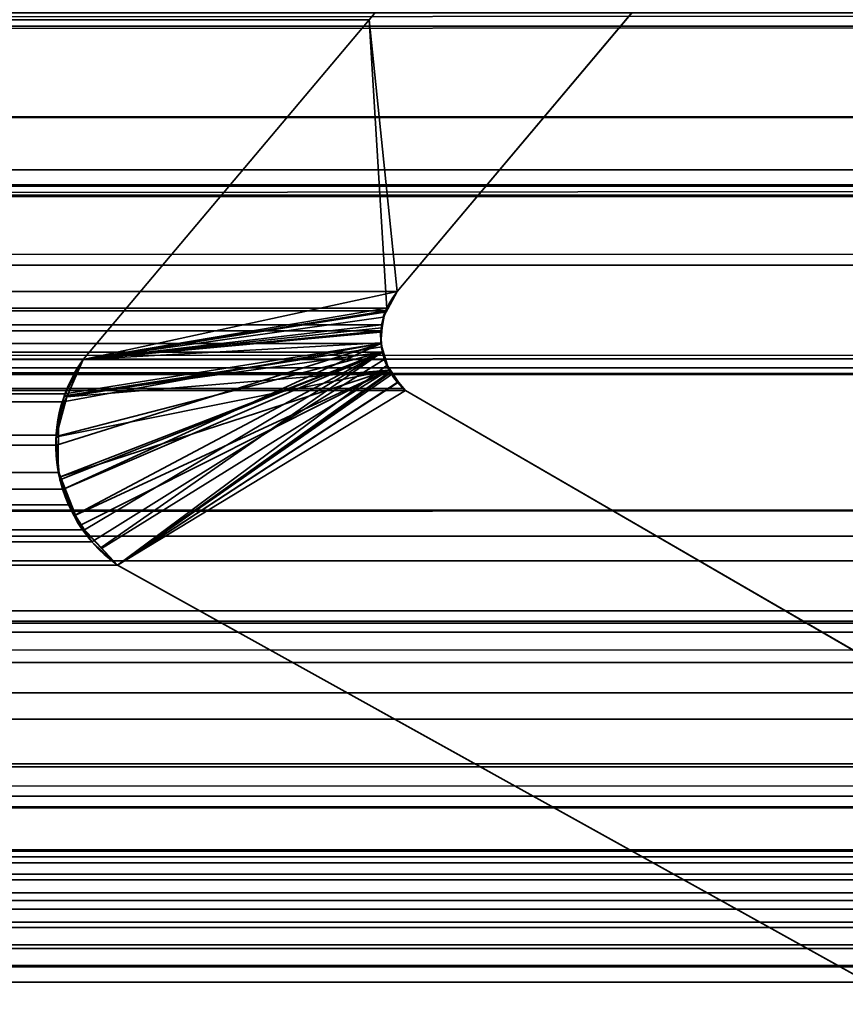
# Model space of a CAD drawing. Header units: millimetres. Extents: x -587 to 3688, y -115 to 120.
# Tile 446 of 656: x 1971.93 to 1974.43, y -1.93 to 1.05. Entities that reach past the tile are written whole.
import ezdxf

# ---------------------------------------------------------------- set-up
doc = ezdxf.new("R2010")
doc.units = ezdxf.units.MM
doc.layers.add('152', color=7, linetype='Continuous', true_color=0xffffff)

# ---------------------------------------------------------------- blocks, each defined once
blk = doc.blocks.new('UG_SURFACE_002')
at = {"layer": '152', "color": 252, "linetype": 'Continuous', "lineweight": 35}
for points in [[(2162.4999, -40, 2198), (2162.4999, 110, 2198), (837.5, 110, 2198), (837.5, -40, 2198)], [(987.5, -40, 2048.0001), (987.5, 110, 2048.0001), (2012.5, 110, 2048.0001), (2012.5, -40, 2048.0001)]]:
    blk.add_3dface(points, dxfattribs=at)
blk = doc.blocks.new('UG_SURFACE_048')
at = {"layer": '152', "color": 43, "linetype": 'Continuous', "lineweight": 35}
for points in [[(1016, 0, 2017), (1016, -49, 2017), (1984, -49, 2017), (1984, 0, 2017)], [(1081, 0, 948), (1107, 0, 951.5), (1984, 0, 2), (1016, 0, 2)], [(1107, 0, 1186.5), (1081, 0, 1190.0001), (1016, 0, 2017), (1984, 0, 2017)], [(1984, 0, 2017), (1984, 0, 2), (1107, 0, 951.5), (1107, 0, 1186.5)], [(1016, 0, 2), (1984, 0, 2), (1984, -2), (1016, -2)]]:
    blk.add_3dface(points, dxfattribs=at)
blk = doc.blocks.new('UG_SURFACE_054')
at = {"layer": '152', "color": 252, "linetype": 'Continuous', "lineweight": 35}
for points in [[(1011, -46.92, 2022.5), (1989, -46.92, 2022.5), (1989, 13.92, 2022.5), (1011, 13.92, 2022.5)], [(1012.5, -46.92, 2020.9999), (1012.5, 13.92, 2020.9999), (1987.5, 13.92, 2020.9999), (1987.5, -46.92, 2020.9999)]]:
    blk.add_3dface(points, dxfattribs=at)
blk = doc.blocks.new('UG_SURFACE_057')
at = {"layer": '152', "color": 7, "linetype": 'Continuous', "lineweight": 35}
for points in [[(1986.6695, 1.0733, 2020.1695), (1013.325, 2.6459, 2020.175), (1013.2391, 0.3109, 2020.2608)], [(1973.5372, 1.7131, 2007.0372), (1972.985, 1.0529, 2006.485), (1027.015, 1.0529, 2006.485), (1026.4628, 1.7131, 2007.0372)], [(1972.985, 1.0529, 2006.485), (1973.5372, 1.7131, 2007.0372), (1974.0072, 1.345, 2007.5073), (1973.069, 0.2303, 2006.5689)], [(1025.9928, 1.345, 2007.5073), (1026.931, 0.2303, 2006.5689), (1973.069, 0.2303, 2006.5689), (1974.0072, 1.345, 2007.5073)], [(1983.0514, 1.1329, 2016.5515), (1984.5084, 0.5991, 2018.0085), (1015.4916, 0.5991, 2018.0085), (1016.9486, 1.1329, 2016.5515)], [(1013.2391, 0.3109, 2020.2608), (1986.7144, 0.3099, 2020.2143), (1986.6695, 1.0733, 2020.1695)], [(1017.1434, 1.08, 2016.3567), (1982.8143, 1.0331, 2016.3143), (1982.8674, 1.0844, 2016.3674)], [(1017.1434, 1.08, 2016.3567), (1017.1857, 1.0331, 2016.3143), (1982.8143, 1.0331, 2016.3143)], [(1018.2251, 1.0741, 2015.275), (1981.7749, 1.0741, 2015.275), (1981.4751, 0.7572, 2014.9751)], [(1018.5249, 0.7572, 2014.9751), (1018.2251, 1.0741, 2015.275), (1981.4751, 0.7572, 2014.9751)], [(1972.985, 1.0529, 2006.485), (1972.1192, 0.025, 2005.6193), (1027.8808, 0.025, 2005.6193), (1027.015, 1.0529, 2006.485)], [(1973.069, 0.2303, 2006.5689), (1973.0376, 0.1807, 2006.5374), (1972.1192, 0.025, 2005.6193), (1972.985, 1.0529, 2006.485)], [(1982.8143, 1.0331, 2016.3143), (1017.1857, 1.0331, 2016.3143), (1017.8912, 0.4417, 2015.6088)], [(1017.8912, 0.4417, 2015.6088), (1982.1423, 0.3422, 2015.6424), (1982.8143, 1.0331, 2016.3143)], [(1981.4751, 0.7572, 2014.9751), (1980.0892, -0.0172, 2013.5891), (1019.9108, -0.0172, 2013.5891), (1018.5249, 0.7572, 2014.9751)], [(1015.077, 0.516, 2018.4231), (1984.5084, 0.5991, 2018.0085), (1984.8992, 0.5179, 2018.3992)], [(1015.077, 0.516, 2018.4231), (1015.4916, 0.5991, 2018.0085), (1984.5084, 0.5991, 2018.0085)], [(1014.2697, -0.8721, 2019.2304), (1985.6925, 0.5499, 2019.1925), (1985.6869, -0.4242, 2019.187)], [(1014.2697, -0.8721, 2019.2304), (1014.3075, 0.5499, 2019.1925), (1985.6925, 0.5499, 2019.1925)], [(1014.3124, 0.5521, 2019.1877), (1985.6876, 0.5521, 2019.1877), (1985.6925, 0.5499, 2019.1925), (1014.3075, 0.5499, 2019.1925)], [(1985.6853, 0.5531, 2019.1853), (1014.3124, 0.5521, 2019.1877), (1014.3147, 0.5531, 2019.1853)], [(1985.6853, 0.5531, 2019.1853), (1985.6876, 0.5521, 2019.1877), (1014.3124, 0.5521, 2019.1877)], [(1014.3147, 0.5531, 2019.1853), (1014.3213, 0.5528, 2019.1786), (1985.6787, 0.5528, 2019.1786)], [(1985.6787, 0.5528, 2019.1786), (1985.6853, 0.5531, 2019.1853), (1014.3147, 0.5531, 2019.1853)], [(1014.3213, 0.5528, 2019.1786), (1014.3424, 0.5517, 2019.1576), (1985.6576, 0.5519, 2019.1576)], [(1985.6576, 0.5519, 2019.1576), (1985.6787, 0.5528, 2019.1786), (1014.3213, 0.5528, 2019.1786)], [(1985.604, 0.5495, 2019.104), (1985.6576, 0.5519, 2019.1576), (1014.3424, 0.5517, 2019.1576)], [(1014.3424, 0.5517, 2019.1576), (1014.3961, 0.5491, 2019.1038), (1985.604, 0.5495, 2019.104)], [(1984.9817, 0.5216, 2018.4817), (1985.604, 0.5495, 2019.104), (1014.3961, 0.5491, 2019.1038)], [(1014.3961, 0.5491, 2019.1038), (1015.0189, 0.5188, 2018.481), (1984.9817, 0.5216, 2018.4817)], [(1984.8992, 0.5179, 2018.3992), (1984.9817, 0.5216, 2018.4817), (1015.0189, 0.5188, 2018.481)], [(1984.8992, 0.5179, 2018.3992), (1015.0189, 0.5188, 2018.481), (1015.077, 0.516, 2018.4231)], [(1981.8425, 0.0339, 2015.3425), (1017.8912, 0.4417, 2015.6088), (1019.3079, -0.7461, 2014.1921)], [(1981.8425, 0.0339, 2015.3425), (1982.1423, 0.3422, 2015.6424), (1017.8912, 0.4417, 2015.6088)], [(1986.8573, -2.122, 2020.3571), (1013.2391, 0.3109, 2020.2608), (1013.1508, -2.0882, 2020.3493)], [(1986.8573, -2.122, 2020.3571), (1986.7144, 0.3099, 2020.2143), (1013.2391, 0.3109, 2020.2608)], [(1973.0376, 0.1807, 2006.5374), (1026.931, 0.2303, 2006.5689), (1026.9624, 0.1807, 2006.5374)], [(1973.0376, 0.1807, 2006.5374), (1973.069, 0.2303, 2006.5689), (1026.931, 0.2303, 2006.5689)], [(1026.9624, 0.1807, 2006.5374), (1973.035, 0.1723, 2006.5351), (1973.0376, 0.1807, 2006.5374)], [(1026.9624, 0.1807, 2006.5374), (1026.965, 0.1723, 2006.5351), (1973.035, 0.1723, 2006.5351)], [(1972.1192, 0.025, 2005.6193), (1973.0376, 0.1807, 2006.5374), (1973.035, 0.1723, 2006.5351)], [(1973.0219, 0.1294, 2006.5219), (1026.965, 0.1723, 2006.5351), (1026.9781, 0.1294, 2006.5219)], [(1973.0219, 0.1294, 2006.5219), (1973.035, 0.1723, 2006.5351), (1026.965, 0.1723, 2006.5351)], [(1973.035, 0.1723, 2006.5351), (1973.0219, 0.1294, 2006.5219), (1972.1192, 0.025, 2005.6193)], [(1026.9781, 0.1294, 2006.5219), (1973.0213, 0.1112, 2006.5212), (1973.0219, 0.1294, 2006.5219)], [(1026.9781, 0.1294, 2006.5219), (1026.9787, 0.1112, 2006.5212), (1973.0213, 0.1112, 2006.5212)], [(1972.1192, 0.025, 2005.6193), (1973.0219, 0.1294, 2006.5219), (1973.0213, 0.1112, 2006.5212)], [(1973.0198, 0.0733, 2006.5198), (1026.9787, 0.1112, 2006.5212), (1026.9802, 0.0733, 2006.5198)], [(1973.0198, 0.0733, 2006.5198), (1973.0213, 0.1112, 2006.5212), (1026.9787, 0.1112, 2006.5212)], [(1972.0643, -0.0787, 2005.5642), (1972.1192, 0.025, 2005.6193), (1973.0213, 0.1112, 2006.5212), (1973.0198, 0.0733, 2006.5198)], [(1026.9802, 0.0733, 2006.5198), (1026.9744, 0.047, 2006.5255), (1973.0256, 0.047, 2006.5255)], [(1026.9802, 0.0733, 2006.5198), (1973.0256, 0.047, 2006.5255), (1973.0198, 0.0733, 2006.5198)], [(1972.0393, -0.2338, 2005.5394), (1972.0376, -0.2035, 2005.5375), (1972.059, -0.1034, 2005.559), (1973.0198, 0.0733, 2006.5198)], [(1973.0198, 0.0733, 2006.5198), (1972.0603, -0.3678, 2005.5604), (1972.0443, -0.3168, 2005.5444), (1972.0393, -0.2338, 2005.5394)], [(1973.0198, 0.0733, 2006.5198), (1972.059, -0.1034, 2005.559), (1972.0643, -0.0787, 2005.5642)], [(1972.0603, -0.3678, 2005.5604), (1973.0198, 0.0733, 2006.5198), (1973.0256, 0.047, 2006.5255)], [(1981.8425, 0.0339, 2015.3425), (1019.3079, -0.7461, 2014.1921), (1019.6105, -0.83, 2013.8896)], [(1019.6105, -0.83, 2013.8896), (1980.3668, -0.7665, 2013.8669), (1981.8425, 0.0339, 2015.3425)], [(1973.0304, 0.0245, 2006.5303), (1026.9744, 0.047, 2006.5255), (1026.9696, 0.0245, 2006.5303)], [(1973.0304, 0.0245, 2006.5303), (1973.0256, 0.047, 2006.5255), (1026.9744, 0.047, 2006.5255)], [(1972.1231, -0.4908, 2005.6231), (1972.0751, -0.4152, 2005.5752), (1972.0603, -0.3678, 2005.5604), (1973.0256, 0.047, 2006.5255)], [(1973.0256, 0.047, 2006.5255), (1973.0304, 0.0245, 2006.5303), (1972.1459, -0.5265, 2005.646), (1972.1231, -0.4908, 2005.6231)], [(1026.9696, 0.0245, 2006.5303), (1026.9507, -0.0149, 2006.5494), (1973.0493, -0.0149, 2006.5494)], [(1026.9696, 0.0245, 2006.5303), (1973.0493, -0.0149, 2006.5494), (1973.0304, 0.0245, 2006.5303)], [(1027.9288, -0.0611, 2005.5711), (1027.8808, 0.025, 2005.6193), (1972.1192, 0.025, 2005.6193)], [(1027.9288, -0.0611, 2005.5711), (1972.1192, 0.025, 2005.6193), (1972.0643, -0.0787, 2005.5642)], [(1972.2236, -0.597, 2005.7235), (1972.1459, -0.5265, 2005.646), (1973.0304, 0.0245, 2006.5303), (1973.0493, -0.0149, 2006.5494)], [(1020.792, -0.5094, 2012.7079), (1019.9108, -0.0172, 2013.5891), (1980.0892, -0.0172, 2013.5891)], [(1020.792, -0.5094, 2012.7079), (1980.0892, -0.0172, 2013.5891), (1979.208, -0.5094, 2012.7079)], [(1026.9481, -0.0203, 2006.552), (1026.9113, -0.0624, 2006.5887), (1973.0887, -0.0624, 2006.5887)], [(1973.0519, -0.0203, 2006.552), (1026.9507, -0.0149, 2006.5494), (1026.9481, -0.0203, 2006.552)], [(1026.9481, -0.0203, 2006.552), (1973.0887, -0.0624, 2006.5887), (1973.0519, -0.0203, 2006.552)], [(1973.0519, -0.0203, 2006.552), (1973.0493, -0.0149, 2006.5494), (1026.9507, -0.0149, 2006.5494)], [(1973.0493, -0.0149, 2006.5494), (1973.0519, -0.0203, 2006.552), (1972.2236, -0.597, 2005.7235)], [(1972.2236, -0.597, 2005.7235), (1973.0519, -0.0203, 2006.552), (1973.0887, -0.0624, 2006.5887), (1973.0943, -0.0688, 2006.5944)], [(1026.9057, -0.0688, 2006.5944), (1024.7903, -1.2961, 2008.7097), (1975.2097, -1.2961, 2008.7097), (1973.0943, -0.0688, 2006.5944)], [(1026.9057, -0.0688, 2006.5944), (1973.0943, -0.0688, 2006.5944), (1973.0887, -0.0624, 2006.5887), (1026.9113, -0.0624, 2006.5887)], [(1972.0643, -0.0787, 2005.5642), (1027.9411, -0.1038, 2005.559), (1027.9288, -0.0611, 2005.5711)], [(1972.0643, -0.0787, 2005.5642), (1972.059, -0.1034, 2005.559), (1027.9411, -0.1038, 2005.559)], [(1973.0943, -0.0688, 2006.5944), (1975.2097, -1.2961, 2008.7097), (1979.6005, -4.6975, 2013.1006), (1972.2236, -0.597, 2005.7235)], [(1027.9574, -0.1601, 2005.5425), (1027.9411, -0.1038, 2005.559), (1972.059, -0.1034, 2005.559)], [(1027.9574, -0.1601, 2005.5425), (1972.059, -0.1034, 2005.559), (1972.0376, -0.2035, 2005.5375)], [(1972.0376, -0.2035, 2005.5375), (1027.9602, -0.2344, 2005.5399), (1027.9574, -0.1601, 2005.5425)], [(1972.0376, -0.2035, 2005.5375), (1972.0393, -0.2338, 2005.5394), (1027.9602, -0.2344, 2005.5399)], [(1027.9616, -0.2735, 2005.5385), (1027.9602, -0.2344, 2005.5399), (1972.0393, -0.2338, 2005.5394)], [(1027.9616, -0.2735, 2005.5385), (1972.0393, -0.2338, 2005.5394), (1972.0443, -0.3168, 2005.5444)], [(1972.0443, -0.3168, 2005.5444), (1027.941, -0.3689, 2005.559), (1027.9616, -0.2735, 2005.5385)], [(1972.0443, -0.3168, 2005.5444), (1972.0603, -0.3678, 2005.5604), (1027.941, -0.3689, 2005.559)], [(1027.8827, -0.4899, 2005.6174), (1972.0603, -0.3678, 2005.5604), (1972.0751, -0.4152, 2005.5752)], [(1027.8827, -0.4899, 2005.6174), (1027.9381, -0.3818, 2005.5618), (1972.0603, -0.3678, 2005.5604)], [(1027.9381, -0.3818, 2005.5618), (1027.941, -0.3689, 2005.559), (1972.0603, -0.3678, 2005.5604)], [(1972.0751, -0.4152, 2005.5752), (1027.879, -0.4936, 2005.621), (1027.8827, -0.4899, 2005.6174)], [(1972.0751, -0.4152, 2005.5752), (1972.1231, -0.4908, 2005.6231), (1027.879, -0.4936, 2005.621)], [(1985.6869, -0.4242, 2019.187), (1014.1946, -1.1999, 2019.3055), (1014.2697, -0.8721, 2019.2304)], [(1985.6869, -0.4242, 2019.187), (1985.7998, -1.2072, 2019.2997), (1014.1946, -1.1999, 2019.3055)], [(1972.1459, -0.5265, 2005.646), (1027.7764, -0.597, 2005.7235), (1027.879, -0.4936, 2005.621)], [(1027.879, -0.4936, 2005.621), (1972.1231, -0.4908, 2005.6231), (1972.1459, -0.5265, 2005.646)], [(1979.208, -0.5094, 2012.7079), (1978.1899, -0.5839, 2011.6899), (1021.8101, -0.5839, 2011.6899), (1020.792, -0.5094, 2012.7079)], [(1972.1459, -0.5265, 2005.646), (1972.2236, -0.597, 2005.7235), (1027.7764, -0.597, 2005.7235)], [(1021.8101, -0.5839, 2011.6899), (1978.1899, -0.5839, 2011.6899), (1976.1124, -0.7357, 2009.6123), (1023.8876, -0.7357, 2009.6123)], [(1972.2236, -0.597, 2005.7235), (1979.6005, -4.6975, 2013.1006), (1020.3995, -4.6975, 2013.1006), (1027.7764, -0.597, 2005.7235)], [(1023.8876, -0.7357, 2009.6123), (1976.1124, -0.7357, 2009.6123), (1975.8708, -0.7731, 2009.3708)], [(1975.8708, -0.7731, 2009.3708), (1024.1274, -0.7875, 2009.3727), (1023.8876, -0.7357, 2009.6123)], [(1979.4418, -1.2682, 2012.9418), (1980.3668, -0.7665, 2013.8669), (1019.6105, -0.83, 2013.8896)], [(1024.1274, -0.7875, 2009.3727), (1975.8708, -0.7731, 2009.3708), (1975.6985, -0.7998, 2009.1984)], [(1975.6985, -0.7998, 2009.1984), (1024.3875, -0.8436, 2009.1124), (1024.1274, -0.7875, 2009.3727)], [(1975.6985, -0.7998, 2009.1984), (1975.6159, -0.8539, 2009.1159), (1024.3875, -0.8436, 2009.1124)], [(1019.6105, -0.83, 2013.8896), (1021.6314, -1.3904, 2011.8687), (1978.3791, -1.3308, 2011.8792)], [(1978.3791, -1.3308, 2011.8792), (1979.4418, -1.2682, 2012.9418), (1019.6105, -0.83, 2013.8896)], [(1024.3959, -0.8454, 2009.104), (1024.3875, -0.8436, 2009.1124), (1975.6159, -0.8539, 2009.1159)], [(1024.3959, -0.8454, 2009.104), (1975.6159, -0.8539, 2009.1159), (1975.5583, -0.8916, 2009.0582)], [(1975.5583, -0.8916, 2009.0582), (1024.443, -0.8844, 2009.057), (1024.3959, -0.8454, 2009.104)], [(1024.645, -1.0515, 2008.8551), (1024.443, -0.8844, 2009.057), (1975.5583, -0.8916, 2009.0582)], [(1024.645, -1.0515, 2008.8551), (1975.5583, -0.8916, 2009.0582), (1975.4189, -0.9829, 2008.919)], [(1975.4189, -0.9829, 2008.919), (1024.6468, -1.0545, 2008.8532), (1024.645, -1.0515, 2008.8551)], [(1975.4189, -0.9829, 2008.919), (1975.3581, -1.0629, 2008.8582), (1024.6468, -1.0545, 2008.8532)], [(1024.6468, -1.0545, 2008.8532), (1975.3581, -1.0629, 2008.8582), (1975.2555, -1.1981, 2008.7554)], [(1975.2555, -1.1981, 2008.7554), (1024.7903, -1.2961, 2008.7097), (1024.6468, -1.0545, 2008.8532)], [(1985.913, -1.9929, 2019.413), (1013.6755, -3.4656, 2019.8245), (1014.1946, -1.1999, 2019.3055)], [(1014.1946, -1.1999, 2019.3055), (1985.7998, -1.2072, 2019.2997), (1985.913, -1.9929, 2019.413)], [(1975.2555, -1.1981, 2008.7554), (1975.2097, -1.2961, 2008.7097), (1024.7903, -1.2961, 2008.7097)], [(1978.3791, -1.3308, 2011.8792), (1021.6314, -1.3904, 2011.8687), (1022.2456, -1.5607, 2011.2543)], [(1978.3791, -1.3308, 2011.8792), (1022.2456, -1.5607, 2011.2543), (1023.7856, -1.4582, 2009.7144)], [(1023.7856, -1.4582, 2009.7144), (1976.2144, -1.4582, 2009.7144), (1978.3791, -1.3308, 2011.8792)], [(1023.7856, -1.4582, 2009.7144), (1023.7929, -1.4627, 2009.7072), (1976.2069, -1.462, 2009.707)], [(1976.2069, -1.462, 2009.707), (1976.2144, -1.4582, 2009.7144), (1023.7856, -1.4582, 2009.7144)], [(1976.1724, -1.4795, 2009.6724), (1976.2069, -1.462, 2009.707), (1023.7929, -1.4627, 2009.7072)], [(1976.1724, -1.4795, 2009.6724), (1023.7929, -1.4627, 2009.7072), (1023.8483, -1.4972, 2009.6517)], [(1023.8483, -1.4972, 2009.6517), (1976.1524, -1.4982, 2009.6524), (1976.1724, -1.4795, 2009.6724)], [(1976.1159, -1.5323, 2009.6159), (1023.8483, -1.4972, 2009.6517), (1023.8578, -1.5032, 2009.6421)], [(1976.1159, -1.5323, 2009.6159), (1976.1524, -1.4982, 2009.6524), (1023.8483, -1.4972, 2009.6517)], [(1023.8578, -1.5032, 2009.6421), (1976.1066, -1.5495, 2009.6066), (1976.1159, -1.5323, 2009.6159)], [(1023.8578, -1.5032, 2009.6421), (1023.8941, -1.549, 2009.6059), (1976.1066, -1.5495, 2009.6066)], [(1976.0853, -1.5884, 2009.5854), (1023.8941, -1.549, 2009.6059), (1023.8994, -1.5558, 2009.6006)], [(1976.0853, -1.5884, 2009.5854), (1976.1066, -1.5495, 2009.6066), (1023.8941, -1.549, 2009.6059)], [(1023.8994, -1.5558, 2009.6006), (1976.0796, -1.6115, 2009.5797), (1976.0853, -1.5884, 2009.5854)], [(1023.8994, -1.5558, 2009.6006), (1023.9217, -1.6106, 2009.5782), (1976.0796, -1.6115, 2009.5797)], [(1023.9217, -1.6106, 2009.5782), (1023.9217, -1.6108, 2009.5782), (1976.0796, -1.6115, 2009.5797)], [(1976.0729, -1.6382, 2009.573), (1023.9217, -1.6108, 2009.5782), (1023.9288, -1.6734, 2009.5713)], [(1976.0729, -1.6382, 2009.573), (1976.0796, -1.6115, 2009.5797), (1023.9217, -1.6108, 2009.5782)], [(1023.9288, -1.6734, 2009.5713), (1976.0729, -1.6768, 2009.573), (1976.0729, -1.6382, 2009.573)], [(1976.0728, -1.6936, 2009.5727), (1023.9283, -1.6767, 2009.5718), (1023.9205, -1.7264, 2009.5794)], [(1023.9205, -1.7264, 2009.5794), (1976.0859, -1.7456, 2009.5859), (1976.0728, -1.6936, 2009.5727)], [(1023.9288, -1.6734, 2009.5713), (1023.9283, -1.6767, 2009.5718), (1976.0729, -1.6768, 2009.573)], [(1976.0728, -1.6936, 2009.5727), (1976.0729, -1.6768, 2009.573), (1023.9283, -1.6767, 2009.5718)], [(1023.9205, -1.7264, 2009.5794), (1023.9141, -1.7456, 2009.5859), (1976.0859, -1.7456, 2009.5859)], [(1976.123, -1.8086, 2009.6228), (1023.9074, -1.7574, 2009.5925), (1023.8804, -1.8045, 2009.6197)], [(1023.9074, -1.7574, 2009.5925), (1976.0927, -1.7572, 2009.5928), (1976.0859, -1.7456, 2009.5859)], [(1976.0859, -1.7456, 2009.5859), (1023.9141, -1.7456, 2009.5859), (1023.9074, -1.7574, 2009.5925)], [(1976.123, -1.8086, 2009.6228), (1976.0927, -1.7572, 2009.5928), (1023.9074, -1.7574, 2009.5925)], [(1976.1276, -1.8126, 2009.6276), (1023.872, -1.8117, 2009.6281), (1023.8175, -1.8586, 2009.6824)], [(1023.8175, -1.8586, 2009.6824), (1976.1825, -1.8586, 2009.6824), (1976.1276, -1.8126, 2009.6276)], [(1023.8804, -1.8045, 2009.6197), (1023.872, -1.8117, 2009.6281), (1976.1276, -1.8126, 2009.6276)], [(1023.8804, -1.8045, 2009.6197), (1976.1276, -1.8126, 2009.6276), (1976.123, -1.8086, 2009.6228)], [(1979.9683, -4.0486, 2013.4683), (1976.1825, -1.8586, 2009.6824), (1023.8175, -1.8586, 2009.6824), (1020.0317, -4.0486, 2013.4683)]]:
    blk.add_3dface(points, dxfattribs=at)
blk = doc.blocks.new('UG_SURFACE_058')
at = {"layer": '152', "color": 7, "linetype": 'Continuous', "lineweight": 35}
for points in [[(1973.5372, 1.7131, -7), (1972.985, 1.0529, -7), (1972.985, 1.0529, 2006.485), (1973.5372, 1.7131, 2007.0372)], [(1972.985, 1.0529, -7), (1973.5372, 1.7131, -7), (1974.0072, 1.345, -7), (1973.069, 0.2303, -7)], [(1973.069, 0.2303, 2006.5689), (1974.0072, 1.345, 2007.5073), (1973.5372, 1.7131, 2007.0372), (1972.985, 1.0529, 2006.485)], [(1974.0072, 1.345, 2007.5073), (1973.069, 0.2303, 2006.5689), (1973.069, 0.2303, -7), (1974.0072, 1.345, -7)], [(1972.985, 1.0529, -7), (1972.1192, 0.025, -7), (1972.1192, 0.025, 2005.6193), (1972.985, 1.0529, 2006.485)], [(1973.069, 0.2303, -7), (1972.1192, 0.025, -7), (1972.985, 1.0529, -7)], [(1972.985, 1.0529, 2006.485), (1972.1192, 0.025, 2005.6193), (1973.0322, 0.1679, 2006.5322), (1973.0384, 0.1785, 2006.5384)], [(1973.0384, 0.1785, 2006.5384), (1973.069, 0.2303, 2006.5689), (1972.985, 1.0529, 2006.485)], [(1973.069, 0.2303, -7), (1973.0407, 0.178, -7), (1973.0275, 0.1534, -7), (1972.1192, 0.025, -7)], [(1973.069, 0.2303, -7), (1973.069, 0.2303, 2006.5689), (1973.0384, 0.1785, 2006.5384)], [(1973.0384, 0.1785, 2006.5384), (1973.0407, 0.178, -7), (1973.069, 0.2303, -7)], [(1973.0222, 0.1211, 2006.5222), (1973.0322, 0.1679, 2006.5322), (1972.1192, 0.025, 2005.6193)], [(1972.1192, 0.025, -7), (1973.0275, 0.1534, -7), (1973.0242, 0.1214, -7), (1973.0196, 0.0754, -7)], [(1973.0322, 0.1679, 2006.5322), (1973.0222, 0.1211, 2006.5222), (1973.0242, 0.1214, -7)], [(1973.0322, 0.1679, 2006.5322), (1973.0242, 0.1214, -7), (1973.0275, 0.1534, -7)], [(1973.0322, 0.1679, 2006.5322), (1973.0275, 0.1534, -7), (1973.0407, 0.178, -7)], [(1973.0407, 0.178, -7), (1973.0384, 0.1785, 2006.5384), (1973.0322, 0.1679, 2006.5322)], [(1972.1192, 0.025, 2005.6193), (1973.0194, 0.1078, 2006.5193), (1973.0222, 0.1211, 2006.5222)], [(1973.0196, 0.0754, -7), (1973.0222, 0.1211, 2006.5222), (1973.0194, 0.1078, 2006.5193)], [(1973.0196, 0.0754, -7), (1973.0242, 0.1214, -7), (1973.0222, 0.1211, 2006.5222)], [(1973.0228, 0.0633, 2006.5227), (1973.0194, 0.1078, 2006.5193), (1972.1192, 0.025, 2005.6193), (1972.0621, -0.0846, 2005.5621)], [(1973.0194, 0.1078, 2006.5193), (1973.0232, 0.0637, -7), (1973.0196, 0.0754, -7)], [(1973.0194, 0.1078, 2006.5193), (1973.0228, 0.0633, 2006.5227), (1973.0232, 0.0637, -7)], [(1973.024, 0.0471, 2006.5241), (1973.0228, 0.0633, 2006.5227), (1972.0621, -0.0846, 2005.5621), (1972.0621, -0.0847, 2005.5621)], [(1972.07, -0.0882, -7), (1972.1192, 0.025, -7), (1973.0196, 0.0754, -7), (1973.0232, 0.0637, -7)], [(1973.0232, 0.0637, -7), (1973.0401, 0.0069, -7), (1973.0445, -0.0077, -7), (1972.07, -0.0882, -7)], [(1973.0401, 0.0069, -7), (1973.0232, 0.0637, -7), (1973.0228, 0.0633, 2006.5227)], [(1973.0228, 0.0633, 2006.5227), (1973.024, 0.0471, 2006.5241), (1973.0401, 0.0069, -7)], [(1972.0379, -0.2083, 2005.538), (1972.0371, -0.2125, 2005.537), (1972.0484, -0.3309, 2005.5485), (1973.024, 0.0471, 2006.5241)], [(1972.0621, -0.0847, 2005.5621), (1972.0379, -0.2083, 2005.538), (1973.024, 0.0471, 2006.5241)], [(1972.0484, -0.3309, 2005.5485), (1972.0491, -0.3388, 2005.5492), (1973.024, 0.0471, 2006.5241)], [(1973.024, 0.0471, 2006.5241), (1972.0491, -0.3388, 2005.5492), (1972.0938, -0.4458, 2005.5938)], [(1973.024, 0.0471, 2006.5241), (1972.0938, -0.4458, 2005.5938), (1972.1032, -0.4686, 2005.6033), (1972.1739, -0.544, 2005.6739)], [(1972.1739, -0.544, 2005.6739), (1972.2236, -0.597, 2005.7235), (1973.0394, 0.0075, 2006.5393), (1973.024, 0.0471, 2006.5241)], [(1973.024, 0.0471, 2006.5241), (1973.0394, 0.0075, 2006.5393), (1973.0401, 0.0069, -7)], [(1972.1192, 0.025, -7), (1972.07, -0.0882, -7), (1972.0621, -0.0847, 2005.5621)], [(1972.0621, -0.0847, 2005.5621), (1972.0621, -0.0846, 2005.5621), (1972.1192, 0.025, -7)], [(1972.0621, -0.0846, 2005.5621), (1972.1192, 0.025, 2005.6193), (1972.1192, 0.025, -7)], [(1972.2236, -0.597, 2005.7235), (1973.0469, -0.012, 2006.547), (1973.0394, 0.0075, 2006.5393)], [(1973.0735, -0.0432, -7), (1973.0445, -0.0077, -7), (1973.0394, 0.0075, 2006.5393)], [(1973.0394, 0.0075, 2006.5393), (1973.0469, -0.012, 2006.547), (1973.0735, -0.0432, -7)], [(1973.0445, -0.0077, -7), (1973.0401, 0.0069, -7), (1973.0394, 0.0075, 2006.5393)], [(1972.0513, -0.3296, -7), (1972.0428, -0.3076, -7), (1972.0445, -0.2081, -7), (1973.0445, -0.0077, -7)], [(1972.0445, -0.2081, -7), (1972.0455, -0.1443, -7), (1972.07, -0.0882, -7), (1973.0445, -0.0077, -7)], [(1973.0445, -0.0077, -7), (1972.0966, -0.4458, -7), (1972.0513, -0.3296, -7)], [(1973.0445, -0.0077, -7), (1972.1091, -0.4777, -7), (1972.0966, -0.4458, -7)], [(1972.1752, -0.5466, -7), (1972.1091, -0.4777, -7), (1973.0445, -0.0077, -7)], [(1973.0445, -0.0077, -7), (1973.0735, -0.0432, -7), (1972.2236, -0.597, -7), (1972.1752, -0.5466, -7)], [(1973.0724, -0.0425, 2006.5725), (1973.0469, -0.012, 2006.547), (1972.2236, -0.597, 2005.7235)], [(1973.0469, -0.012, 2006.547), (1973.0724, -0.0425, 2006.5725), (1973.0735, -0.0432, -7)], [(1972.2236, -0.597, 2005.7235), (1973.0943, -0.0688, 2006.5944), (1973.0724, -0.0425, 2006.5725)], [(1973.0735, -0.0432, -7), (1973.0943, -0.0688, -7), (1972.2236, -0.597, -7)], [(1973.0943, -0.0688, -7), (1973.0735, -0.0432, -7), (1973.0724, -0.0425, 2006.5725)], [(1973.0724, -0.0425, 2006.5725), (1973.0943, -0.0688, 2006.5944), (1973.0943, -0.0688, -7)], [(1972.0379, -0.2083, 2005.538), (1972.0621, -0.0847, 2005.5621), (1972.07, -0.0882, -7)], [(1972.07, -0.0882, -7), (1972.0455, -0.1443, -7), (1972.0379, -0.2083, 2005.538)], [(1973.0943, -0.0688, -7), (1975.2097, -1.2961, -7), (1979.6005, -4.6975, -7), (1972.2236, -0.597, -7)], [(1972.2236, -0.597, 2005.7235), (1979.6005, -4.6975, 2013.1006), (1975.2097, -1.2961, 2008.7097), (1973.0943, -0.0688, 2006.5944)], [(1973.0943, -0.0688, 2006.5944), (1975.2097, -1.2961, 2008.7097), (1975.2097, -1.2961, -7), (1973.0943, -0.0688, -7)], [(1972.0455, -0.1443, -7), (1972.0445, -0.2081, -7), (1972.0379, -0.2083, 2005.538)], [(1972.0371, -0.2125, 2005.537), (1972.0445, -0.2081, -7), (1972.0428, -0.3076, -7)], [(1972.0371, -0.2125, 2005.537), (1972.0379, -0.2083, 2005.538), (1972.0445, -0.2081, -7)], [(1972.0428, -0.3076, -7), (1972.0484, -0.3309, 2005.5485), (1972.0371, -0.2125, 2005.537)], [(1972.0428, -0.3076, -7), (1972.0513, -0.3296, -7), (1972.0484, -0.3309, 2005.5485)], [(1972.0491, -0.3388, 2005.5492), (1972.0484, -0.3309, 2005.5485), (1972.0513, -0.3296, -7)], [(1972.0491, -0.3388, 2005.5492), (1972.0513, -0.3296, -7), (1972.0966, -0.4458, -7)], [(1972.0966, -0.4458, -7), (1972.0938, -0.4458, 2005.5938), (1972.0491, -0.3388, 2005.5492)], [(1972.1032, -0.4686, 2005.6033), (1972.0938, -0.4458, 2005.5938), (1972.0966, -0.4458, -7)], [(1972.1032, -0.4686, 2005.6033), (1972.0966, -0.4458, -7), (1972.1091, -0.4777, -7)], [(1972.1752, -0.5466, -7), (1972.1739, -0.544, 2005.6739), (1972.1032, -0.4686, 2005.6033)], [(1972.1032, -0.4686, 2005.6033), (1972.1091, -0.4777, -7), (1972.1752, -0.5466, -7)], [(1972.2236, -0.597, -7), (1972.2236, -0.597, 2005.7235), (1972.1739, -0.544, 2005.6739)], [(1972.1739, -0.544, 2005.6739), (1972.1752, -0.5466, -7), (1972.2236, -0.597, -7)], [(1972.2236, -0.597, -7), (1979.6005, -4.6975, -7), (1979.6005, -4.6975, 2013.1006), (1972.2236, -0.597, 2005.7235)]]:
    blk.add_3dface(points, dxfattribs=at)

msp = doc.modelspace()

# ---------------------------------------------------------------- linework, layer by layer
at = {"layer": '152', "color": 252, "linetype": 'Continuous', "lineweight": -3, "true_color": 0x939598}
for p, q in [((1973.5372, 1.7131, 2007.0372), (1972.985, 1.0529, 2006.485)), ((1973.5372, 1.7131, 2007.0372), (1972.985, 1.0529, 2006.485)), ((1974.0073, 1.345, -7), (1973.0689, 0.2303, -7)), ((1974.0073, 1.345, 2007.5073), (1973.0689, 0.2303, 2006.5689)), ((1974.0073, 1.345, 2007.5073), (1973.0689, 0.2303, 2006.5689)), ((1972.985, 1.0529, 2006.485), (1027.015, 1.0529, 2006.485)), ((1972.985, 1.0529, 2006.485), (1972.1192, 0.025, 2005.6192)), ((1972.985, 1.0529, -7), (1972.1192, 0.025, -7)), ((1972.985, 1.0529, 2006.485), (1972.1192, 0.025, 2005.6192)), ((1972.985, 1.0529, -7), (1972.985, 1.0529, 2006.485)), ((1982.8143, 1.0331, 2016.3143), (1017.1857, 1.0331, 2016.3143)), ((1984.5084, 0.5991, 2018.0084), (1015.4916, 0.5991, 2018.0084)), ((1985.6926, 0.5499, 2019.1926), (1014.3074, 0.5499, 2019.1926)), ((1026.9311, 0.2303, 2006.5689), (1973.0689, 0.2303, 2006.5689)), ((1973.0689, 0.2303, 2006.5689), (1973.0689, 0.2303, -7)), ((1016, 0, 2017), (1984, 0, 2017)), ((1972.1192, 0.025, 2005.6192), (1027.8808, 0.025, 2005.6192)), ((1972.1192, 0.025, -7), (1972.1192, 0.025, 2005.6192)), ((1016, 0, 2), (1984, 0, 2)), ((1026.9056, -0.0688, 2006.5944), (1973.0944, -0.0688, 2006.5944)), ((1975.2098, -1.2961, 2008.7098), (1973.0944, -0.0688, 2006.5944)), ((1973.0944, -0.0688, -7), (1975.2098, -1.2961, -7)), ((1975.2098, -1.2961, 2008.7098), (1973.0944, -0.0688, 2006.5944)), ((1973.0944, -0.0688, 2006.5944), (1973.0944, -0.0688, -7)), ((1972.2236, -0.597, 2005.7236), (1027.7764, -0.597, 2005.7236)), ((1972.2236, -0.597, 2005.7236), (1979.6005, -4.6975, 2013.1005)), ((1972.2236, -0.597, -7), (1979.6005, -4.6975, -7)), ((1972.2236, -0.597, -7), (1972.2236, -0.597, 2005.7236)), ((1979.6005, -4.6975, 2013.1005), (1972.2236, -0.597, 2005.7236)), ((1023.8876, -0.7357, 2009.6124), (1976.1124, -0.7357, 2009.6124)), ((1024.7902, -1.2961, 2008.7098), (1975.2098, -1.2961, 2008.7098)), ((1976.2144, -1.4582, 2009.7144), (1023.7856, -1.4582, 2009.7144)), ((1976.0859, -1.7456, 2009.5859), (1023.9141, -1.7456, 2009.5859)), ((1976.1825, -1.8586, 2009.6825), (1023.8175, -1.8586, 2009.6825))]:
    msp.add_line(p, q, dxfattribs=at)
for points in [[(1973.0689, 0.2303, -7), (1972.9931, 0.1407, -7), (1973.0048, 0.0066, -7), (1973.0944, -0.0688, -7)], [(1973.0689, 0.2303, 2006.5689), (1972.9931, 0.1407, 2006.4931), (1973.0048, 0.0066, 2006.5048), (1973.0944, -0.0688, 2006.5944)], [(1972.1192, 0.025, -7), (1971.9765, -0.1757, -7), (1972.0232, -0.454, -7), (1972.2236, -0.597, -7)], [(1972.2236, -0.597, 2005.7236), (1972.0232, -0.454, 2005.5232), (1971.9765, -0.1757, 2005.4765), (1972.1192, 0.025, 2005.6192)]]:
    msp.add_open_spline(points, degree=3, dxfattribs=at)
for points, knots in [([(1973.0689, 0.2303, 2006.5689), (1973.0569, 0.2161, 2006.5569), (1973.046, 0.1994, 2006.546), (1973.0305, 0.165, 2006.5305), (1973.025, 0.1475, 2006.525), (1973.0188, 0.1112, 2006.5188), (1973.0181, 0.0918, 2006.5181), (1973.0215, 0.0564, 2006.5215), (1973.0251, 0.0398, 2006.5251), (1973.036, 0.0082, 2006.536), (1973.0434, -0.0069, 2006.5434), (1973.0641, -0.0395, 2006.5641), (1973.0787, -0.0557, 2006.5787), (1973.0944, -0.0688, 2006.5944)], [0, 0, 0, 0, 0.184362, 0.184362, 0.339247, 0.339247, 0.495166, 0.495166, 0.636385, 0.636385, 0.785852, 0.785852, 1, 1, 1, 1]), ([(1972.1192, 0.025, 2005.6192), (1972.0975, -0.0055, 2005.5975), (1972.0784, -0.0404, 2005.5784), (1972.05, -0.1172, 2005.55), (1972.0404, -0.1602, 2005.5404), (1972.035, -0.2413, 2005.535), (1972.0375, -0.2802, 2005.5375), (1972.0509, -0.3514, 2005.5509), (1972.0616, -0.3849, 2005.5616), (1972.0938, -0.4575, 2005.5938), (1972.1185, -0.495, 2005.6185), (1972.1698, -0.5539, 2005.6698), (1972.1961, -0.5774, 2005.6961), (1972.2236, -0.597, 2005.7236)], [0, 0, 0, 0, 0.169988, 0.169988, 0.342146, 0.342146, 0.491572, 0.491572, 0.632423, 0.632423, 0.829252, 0.829252, 1, 1, 1, 1])]:
    msp.add_open_spline(points, degree=3, knots=knots, dxfattribs=at)

# ---------------------------------------------------------------- block references
for name in ['UG_SURFACE_054', 'UG_SURFACE_002', 'UG_SURFACE_048', 'UG_SURFACE_058', 'UG_SURFACE_057']:
    msp.add_blockref(name, (0, 0), dxfattribs=at)

doc.saveas('drawing.dxf')
